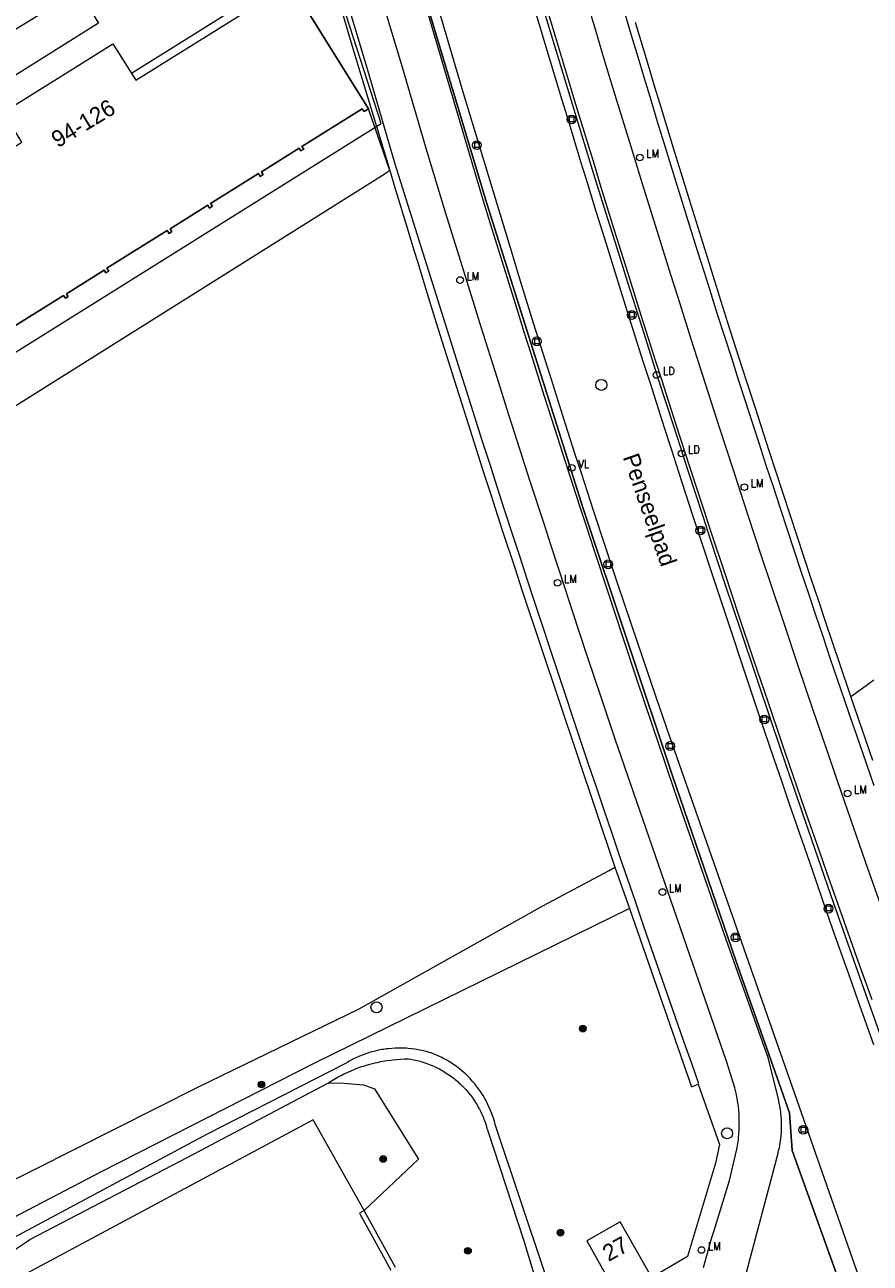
# Model space of a CAD drawing. Header units: metres. Extents: x 138165 to 154469, y 480134 to 494189.
# Tile 753 of 1056: x 145881 to 145944, y 488234 to 488327. Entities that reach past the tile are written whole.
import ezdxf

# ---------------------------------------------------------------- set-up
doc = ezdxf.new("R2010")
doc.units = ezdxf.units.M
doc.header["$LTSCALE"] = 0.001
doc.header["$MEASUREMENT"] = 0
for name, color, linetype, lineweight in [('Level 5', 7, 'Continuous', 0), ('TOP-L-terrein schutting raster hek leuning', 7, 'Continuous', 0), ('TOP-L-topo objecten punt', 7, 'Continuous', 0), ('TOP-L-topo objecten vlak', 7, 'Continuous', 0), ('TOP-T-topo huisnummering naamgeving', 7, 'Continuous', 0)]:
    doc.layers.add(name, color=color, linetype=linetype, lineweight=lineweight)
doc.styles.add('Style-INTL_ISO', font='INTL_ISO.shx')
doc.styles.add('Style-STANDARD', font='STANDARD.shx')

# ---------------------------------------------------------------- blocks, each defined once
blk = doc.blocks.new('24')
at = {"layer": 'TOP-L-topo objecten punt', "color": 7, "linetype": 'Continuous', "lineweight": 0}
for radius in [0.025, 0.0182, 0.0115, 0.005]:
    blk.add_circle((0, 0), radius, dxfattribs=at)
blk = doc.blocks.new('*U13')
at = {"layer": 'Level 5', "color": 7, "linetype": 'Continuous', "lineweight": 0}
blk.add_circle((0, 0), 0.0415, dxfattribs=at)
blk = doc.blocks.new('150')
at = {"layer": 'Level 5', "color": 7, "linetype": 'Continuous', "lineweight": 0}
blk.add_blockref('*U13', (0, 0), dxfattribs=at)
blk = doc.blocks.new('121')
at = {"layer": 'TOP-L-topo objecten punt', "color": 7, "linetype": 'Continuous', "lineweight": 0}
blk.add_circle((0, 0), 0.025, dxfattribs=at)
at = {"layer": 'TOP-L-topo objecten punt', "color": 7, "linetype": 'Continuous', "lineweight": 0, "style": 'Style-STANDARD'}
blk.add_text('LD', height=0.06, dxfattribs=at).set_placement((0.0483, 0))
blk = doc.blocks.new('39')
at = {"layer": 'TOP-L-topo objecten punt', "color": 7, "linetype": 'Continuous', "lineweight": 0}
for p, q in [((0.0175, 0.0175), (-0.0175, 0.0175)), ((-0.0175, 0.0175), (-0.0175, -0.0175)), ((0.0175, 0.0175), (0.0175, -0.0175)), ((0.0175, -0.0175), (-0.0175, -0.0175))]:
    blk.add_line(p, q, dxfattribs=at)
blk.add_circle((0, 0), 0.0332, dxfattribs=at)
blk = doc.blocks.new('16')
at = {"layer": 'TOP-L-topo objecten punt', "color": 7, "linetype": 'Continuous', "lineweight": 0}
blk.add_circle((0, 0), 0.025, dxfattribs=at)
at = {"layer": 'TOP-L-topo objecten punt', "color": 7, "linetype": 'Continuous', "lineweight": 0, "style": 'Style-STANDARD'}
blk.add_text('LM', height=0.06, dxfattribs=at).set_placement((0.0483, 0))
blk = doc.blocks.new('15')
at = {"layer": 'TOP-L-topo objecten punt', "color": 7, "linetype": 'Continuous', "lineweight": 0}
blk.add_circle((0, 0), 0.025, dxfattribs=at)
at = {"layer": 'TOP-L-topo objecten punt', "color": 7, "linetype": 'Continuous', "lineweight": 0, "style": 'Style-STANDARD'}
blk.add_text('VL', height=0.06, dxfattribs=at).set_placement((0.0483, 0))

msp = doc.modelspace()

# ---------------------------------------------------------------- linework, layer by layer
at = {"layer": 'TOP-L-terrein schutting raster hek leuning', "flags": 128}
for points in [[(145942.521, 488231.433), (145938.596, 488242.313), (145938.393, 488245.135), (145934.393, 488256.519), (145929.578, 488270.542), (145922.885, 488290.566), (145915.627, 488313.497), (145910.465, 488330.708), (145905.628, 488347.843), (145903.966, 488350.356), (145900.007, 488364.869), (145895.532, 488382.212), (145895.06, 488383.777)], [(145945.417, 488250.471), (145944.145, 488254.052), (145942.943, 488257.46), (145941.748, 488260.871), (145940.561, 488264.284), (145939.382, 488267.7), (145938.795, 488269.409), (145938.21, 488271.119), (145937.627, 488272.829), (145937.046, 488274.54), (145935.889, 488277.964), (145934.74, 488281.39), (145933.599, 488284.819), (145932.465, 488288.251), (145931.901, 488289.967), (145930.778, 488293.403), (145930.22, 488295.121), (145929.664, 488296.84), (145928.556, 488300.28), (145927.457, 488303.723), (145926.91, 488305.445), (145926.365, 488307.168), (145925.28, 488310.615), (145924.741, 488312.34), (145923.668, 488315.791), (145923.134, 488317.517), (145922.603, 488319.244), (145922.073, 488320.971), (145921.545, 488322.7), (145921.019, 488324.428), (145920.495, 488326.158), (145919.973, 488327.887)]]:
    msp.add_lwpolyline(points, dxfattribs=at)
at = {"layer": 'TOP-L-topo objecten vlak', "flags": 128}
for points in [[(145895.06, 488383.777), (145895.532, 488382.212), (145900.007, 488364.869), (145903.966, 488350.356), (145905.628, 488347.843), (145910.465, 488330.708), (145915.627, 488313.497), (145922.885, 488290.566), (145929.578, 488270.542), (145934.393, 488256.519), (145938.393, 488245.135), (145938.596, 488242.313), (145942.521, 488231.433), (145942.755, 488231.035)], [(145934.146, 488229.279), (145937.417, 488241.642), (145937.455, 488241.767), (145937.525, 488242.019), (145937.588, 488242.272), (145937.642, 488242.528), (145937.667, 488242.656), (145937.71, 488242.914), (145937.745, 488243.173), (145937.772, 488243.433), (145937.791, 488243.693), (145937.802, 488243.954), (145937.805, 488244.216), (145937.8, 488244.477), (145937.795, 488244.607), (145937.778, 488244.868), (145937.753, 488245.128), (145937.72, 488245.387), (145937.701, 488245.517), (145937.656, 488245.774), (145937.631, 488245.902), (145937.574, 488246.157), (145936.787, 488249.3), (145936.515, 488250.059), (145935.362, 488253.298), (145934.216, 488256.54), (145933.646, 488258.162), (145932.511, 488261.408), (145931.384, 488264.656), (145930.265, 488267.907), (145929.708, 488269.533), (145929.153, 488271.16), (145928.6, 488272.788), (145927.499, 488276.045), (145926.952, 488277.675), (145925.863, 488280.936), (145924.781, 488284.2), (145923.707, 488287.466), (145923.173, 488289.1), (145922.641, 488290.735), (145921.582, 488294.006), (145920.531, 488297.28), (145920.008, 488298.917), (145918.969, 488302.195), (145918.452, 488303.834), (145917.937, 488305.474), (145916.912, 488308.757), (145915.895, 488312.041), (145915.39, 488313.684), (145906.381, 488344.18)], [(145943.989, 488231.76), (145929.414, 488273.334), (145928.362, 488276.389), (145927.884, 488277.789), (145926.932, 488280.591), (145926.459, 488281.993), (145925.519, 488284.798), (145924.587, 488287.606), (145923.662, 488290.416), (145922.745, 488293.229), (145922.289, 488294.637), (145921.384, 488297.453), (145920.485, 488300.272), (145920.039, 488301.683), (145919.152, 488304.506), (145918.273, 488307.331), (145917.402, 488310.158), (145913.84, 488321.864), (145907.684, 488342.828)], [(145931.933, 488233.515), (145932.18, 488234.421), (145932.436, 488235.325), (145932.566, 488235.776), (145932.699, 488236.226), (145933.898, 488240.041), (145934.447, 488242.398), (145934.473, 488242.542), (145934.497, 488242.687), (145934.538, 488242.978), (145934.556, 488243.123), (145934.572, 488243.269), (145934.598, 488243.561), (145934.616, 488243.854), (145934.626, 488244.148), (145934.628, 488244.294), (145934.625, 488244.588), (145934.621, 488244.734), (145934.607, 488245.028), (145934.585, 488245.32), (145934.555, 488245.612), (145934.537, 488245.758), (145934.517, 488245.903), (145934.471, 488246.193), (145934.417, 488246.481), (145934.387, 488246.625), (145934.322, 488246.911), (145934.296, 488247.014), (145933.695, 488248.944), (145925.29, 488273.238), (145924.807, 488274.67), (145924.258, 488276.305), (145923.165, 488279.577), (145922.08, 488282.851), (145921.54, 488284.489), (145920.467, 488287.768), (145919.933, 488289.408), (145918.87, 488292.689), (145918.342, 488294.331), (145917.291, 488297.617), (145916.248, 488300.905), (145915.212, 488304.195), (145914.697, 488305.841), (145913.673, 488309.135), (145912.656, 488312.431), (145912.151, 488314.08), (145911.146, 488317.38), (145909.243, 488323.908), (145905.127, 488337.526)], [(145903.823, 488332.817), (145903.356, 488332.684), (145905.486, 488325.408), (145908.341, 488315.97)], [(145931.531, 488247.305), (145931.589, 488247.328), (145931.048, 488248.858), (145930.44, 488250.584), (145929.834, 488252.311), (145929.229, 488254.039), (145928.626, 488255.767), (145928.026, 488257.496), (145927.427, 488259.226), (145926.83, 488260.956), (145926.235, 488262.687), (145925.642, 488264.419), (145925.051, 488266.151), (145924.461, 488267.884), (145923.874, 488269.617), (145923.288, 488271.351), (145922.705, 488273.086), (145922.123, 488274.822), (145921.543, 488276.558), (145920.965, 488278.294), (145920.389, 488280.032), (145919.815, 488281.77), (145919.243, 488283.508), (145918.672, 488285.247), (145918.104, 488286.987), (145917.537, 488288.728), (145916.973, 488290.469), (145916.41, 488292.21), (145915.849, 488293.953), (145915.29, 488295.696), (145914.733, 488297.439), (145914.178, 488299.183), (145913.625, 488300.928), (145913.073, 488302.673), (145912.524, 488304.419), (145908.746, 488316.467), (145906.791, 488323.171), (145903.892, 488332.819)], [(145879.814, 488302.1), (145907.676, 488319.511), (145903.518, 488332.409), (145888.903, 488323.275)], [(145872.905, 488313.275), (145880.656, 488318.12), (145879.258, 488320.358), (145884.334, 488323.531), (145887.505, 488325.513), (145889.221, 488322.767), (145900.851, 488330.034)], [(145888.903, 488323.275), (145889.221, 488322.767), (145900.851, 488330.034), (145906.729, 488320.63), (145906.391, 488320.419), (145906.258, 488320.63), (145901.72, 488317.794), (145901.854, 488317.583), (145901.641, 488317.45), (145901.509, 488317.663), (145898.668, 488315.888), (145898.801, 488315.675), (145898.59, 488315.543), (145898.457, 488315.755), (145894.853, 488313.502), (145894.985, 488313.291), (145894.774, 488313.158), (145894.642, 488313.371), (145891.801, 488311.595), (145891.934, 488311.384), (145891.723, 488311.251), (145891.59, 488311.464), (145887.052, 488308.628), (145887.184, 488308.415), (145886.974, 488308.284), (145886.841, 488308.496), (145883.999, 488306.72), (145884.133, 488306.51), (145883.922, 488306.376), (145883.789, 488306.589), (145879.251, 488303.753)], [(145906.729, 488320.63), (145900.851, 488330.034)], [(145918.648, 488330.065), (145919.647, 488326.713), (145920.149, 488325.038), (145920.653, 488323.363), (145921.159, 488321.689), (145921.667, 488320.016), (145922.177, 488318.343), (145922.689, 488316.671), (145923.203, 488315), (145923.718, 488313.329), (145924.755, 488309.988), (145925.8, 488306.65), (145926.325, 488304.982), (145927.381, 488301.648), (145927.912, 488299.982), (145928.979, 488296.651), (145929.516, 488294.987), (145930.054, 488293.323), (145931.137, 488289.997), (145931.681, 488288.335), (145932.775, 488285.013), (145933.325, 488283.353), (145933.877, 488281.694), (145934.986, 488278.377), (145935.544, 488276.72), (145936.103, 488275.063), (145937.228, 488271.751), (145937.793, 488270.096), (145938.36, 488268.442), (145939.499, 488265.135), (145940.072, 488263.483), (145941.223, 488260.18), (145941.801, 488258.529), (145942.963, 488255.231), (145943.547, 488253.582), (145944.721, 488250.288)], [(145878.119, 488321.864), (145876.56, 488324.41), (145884.92, 488329.547), (145886.415, 488327.064), (145878.119, 488321.864)], [(145919.8, 488329.328), (145920.769, 488326.08), (145921.746, 488322.835), (145922.237, 488321.213), (145922.73, 488319.592), (145923.722, 488316.352), (145924.221, 488314.733), (145925.224, 488311.496), (145926.235, 488308.261), (145927.254, 488305.029), (145928.28, 488301.799), (145928.796, 488300.185), (145929.834, 488296.959), (145930.879, 488293.736), (145931.932, 488290.514), (145932.461, 488288.905), (145933.526, 488285.687), (145934.598, 488282.473), (145935.677, 488279.26), (145936.764, 488276.05), (145937.859, 488272.843), (145938.961, 488269.639), (145939.515, 488268.037), (145940.629, 488264.837), (145941.188, 488263.237), (145942.313, 488260.041), (145943.446, 488256.847), (145944.586, 488253.655)], [(145945.417, 488250.471), (145944.145, 488254.052), (145942.943, 488257.46), (145941.748, 488260.871), (145940.561, 488264.284), (145939.382, 488267.7), (145938.795, 488269.409), (145938.21, 488271.119), (145937.627, 488272.829), (145937.046, 488274.54), (145935.889, 488277.964), (145934.74, 488281.39), (145933.599, 488284.819), (145932.465, 488288.251), (145931.901, 488289.967), (145930.778, 488293.403), (145930.22, 488295.121), (145929.664, 488296.84), (145928.556, 488300.28), (145927.457, 488303.723), (145926.91, 488305.445), (145926.365, 488307.168), (145925.28, 488310.615), (145924.741, 488312.34), (145923.668, 488315.791), (145923.134, 488317.517), (145922.603, 488319.244), (145922.073, 488320.971), (145921.545, 488322.7), (145921.019, 488324.428), (145920.495, 488326.158), (145919.973, 488327.887)], [(145945.269, 488260.755), (145944.128, 488264.007), (145942.995, 488267.261), (145941.87, 488270.517), (145941.31, 488272.147), (145940.196, 488275.407), (145939.089, 488278.67), (145937.99, 488281.936), (145936.899, 488285.204), (145936.356, 488286.839), (145935.276, 488290.111), (145934.739, 488291.748), (145934.204, 488293.386), (145933.139, 488296.663), (145932.082, 488299.942), (145931.032, 488303.224), (145929.991, 488306.508), (145929.472, 488308.151), (145928.442, 488311.439), (145927.419, 488314.73), (145926.404, 488318.022), (145925.396, 488321.317), (145924.396, 488324.615), (145923.899, 488326.264), (145923.404, 488327.914)], [(145926.005, 488327.781), (145926.492, 488326.158), (145926.981, 488324.536), (145927.472, 488322.914), (145927.965, 488321.293), (145928.459, 488319.673), (145928.956, 488318.053), (145929.454, 488316.434), (145929.955, 488314.815), (145930.457, 488313.197), (145930.962, 488311.579), (145931.468, 488309.962), (145931.976, 488308.346), (145932.486, 488306.73), (145932.998, 488305.115), (145933.512, 488303.501), (145934.027, 488301.887), (145934.545, 488300.273), (145935.064, 488298.661), (145935.586, 488297.049), (145936.109, 488295.437), (145936.634, 488293.826), (145937.162, 488292.216), (145937.691, 488290.607), (145938.222, 488288.998), (145938.754, 488287.389), (145939.289, 488285.782), (145939.826, 488284.175), (145940.364, 488282.568), (145940.905, 488280.962), (145941.447, 488279.357), (145941.991, 488277.753), (145942.537, 488276.149), (145943.085, 488274.546), (145943.635, 488272.943), (145944.187, 488271.341), (145944.741, 488269.74)], [(145943.028, 488276.426), (145942.191, 488278.891), (145941.112, 488282.087), (145940.576, 488283.686), (145940.042, 488285.286), (145938.978, 488288.488), (145937.923, 488291.692), (145936.875, 488294.898), (145935.834, 488298.107), (145934.802, 488301.319), (145933.776, 488304.533), (145932.759, 488307.749), (145932.253, 488309.358), (145931.749, 488310.968), (145931.247, 488312.578), (145930.747, 488314.189), (145930.248, 488315.801), (145929.752, 488317.413), (145928.765, 488320.638), (145928.274, 488322.252), (145927.786, 488323.867), (145926.814, 488327.097)], [(145879.251, 488303.753), (145883.789, 488306.589), (145883.922, 488306.376), (145884.133, 488306.51), (145883.999, 488306.72), (145886.841, 488308.496), (145886.974, 488308.284), (145887.184, 488308.415), (145887.052, 488308.628), (145891.59, 488311.464), (145891.723, 488311.251), (145891.934, 488311.384), (145891.801, 488311.595), (145894.642, 488313.371), (145894.774, 488313.158), (145894.985, 488313.291), (145894.853, 488313.502), (145898.457, 488315.755), (145898.59, 488315.543), (145898.801, 488315.675), (145898.668, 488315.888), (145901.509, 488317.663), (145901.641, 488317.45), (145901.854, 488317.583), (145901.72, 488317.794), (145906.258, 488320.63), (145906.391, 488320.419), (145906.729, 488320.63)], [(145908.341, 488315.97), (145906.729, 488320.63)], [(145908.341, 488315.97), (145907.902, 488315.694), (145860.821, 488286.136), (145804.239, 488248.562), (145759.818, 488217.528)], [(145908.341, 488315.97), (145908.77, 488314.538), (145909.634, 488311.676), (145910.069, 488310.246), (145910.506, 488308.817), (145910.945, 488307.388), (145911.829, 488304.532), (145912.273, 488303.105), (145913.168, 488300.252), (145914.07, 488297.402), (145914.98, 488294.554), (145915.438, 488293.131), (145915.898, 488291.709), (145916.823, 488288.866), (145917.756, 488286.026), (145918.272, 488284.467), (145925.272, 488263.599)], [(145943.028, 488276.426), (145943.892, 488277.054), (145944.755, 488277.684)], [(145944.671, 488271.635), (145943.028, 488276.426)], [(145772.9, 488190.513), (145788.236, 488198.45), (145805.702, 488209.676), (145825.46, 488219.083), (145842.773, 488226.109), (145857.829, 488230.958), (145878.443, 488239.296), (145893.947, 488247.082), (145906.031, 488252.958), (145919.857, 488260.706), (145924.825, 488263.36), (145925.272, 488263.599)], [(145925.272, 488263.599), (145926.356, 488260.498)], [(145926.356, 488260.498), (145902.608, 488248.853), (145886.673, 488240.739), (145874.341, 488234.305), (145861.212, 488228.832), (145846.138, 488223.736), (145831.546, 488218.081), (145815.647, 488211.21), (145799.836, 488202.248), (145785.454, 488192.732), (145775.025, 488186.199)], [(145926.356, 488260.498), (145931.036, 488247.103), (145931.531, 488247.305)], [(145919.996, 488233.108), (145916.263, 488244.262), (145916.199, 488244.502), (145916.128, 488244.74), (145916.089, 488244.858), (145916.006, 488245.092), (145915.916, 488245.324), (145915.818, 488245.552), (145915.713, 488245.777), (145915.6, 488245.999), (145915.481, 488246.217), (145915.355, 488246.431), (145915.289, 488246.536), (145915.152, 488246.744), (145915.009, 488246.947), (145914.859, 488247.145), (145914.704, 488247.338), (145914.541, 488247.527), (145914.458, 488247.619), (145914.373, 488247.71), (145914.2, 488247.887), (145914.02, 488248.059), (145913.928, 488248.143), (145913.741, 488248.306), (145913.548, 488248.463), (145913.45, 488248.539), (145913.25, 488248.686), (145913.045, 488248.827), (145912.941, 488248.895), (145912.836, 488248.961), (145912.623, 488249.088), (145912.514, 488249.149), (145912.405, 488249.209), (145912.184, 488249.322), (145912.072, 488249.376), (145911.846, 488249.479), (145911.732, 488249.527), (145911.501, 488249.619), (145911.435, 488249.643), (145911.316, 488249.68), (145911.075, 488249.747), (145910.833, 488249.807), (145910.711, 488249.834), (145910.588, 488249.859), (145910.342, 488249.904), (145910.219, 488249.923), (145909.971, 488249.955), (145909.722, 488249.98), (145909.598, 488249.989), (145909.348, 488250.001), (145909.223, 488250.005), (145908.974, 488250.005), (145908.724, 488249.998), (145908.474, 488249.982), (145908.226, 488249.959), (145908.102, 488249.944), (145907.854, 488249.909), (145907.731, 488249.888), (145907.486, 488249.841), (145907.242, 488249.786), (145907, 488249.723), (145906.88, 488249.689), (145906.642, 488249.614), (145906.523, 488249.574), (145906.406, 488249.532), (145906.172, 488249.443), (145905.942, 488249.346), (145905.828, 488249.295), (145905.715, 488249.242), (145905.603, 488249.187), (145905.381, 488249.072), (145905.271, 488249.012), (145905.163, 488248.95), (145905.004, 488248.855), (145894.592, 488243.531), (145868.974, 488229.857)], [(145903.681, 488247.361), (145903.806, 488247.455), (145903.933, 488247.535), (145904.189, 488247.688), (145904.449, 488247.835), (145904.713, 488247.974), (145904.846, 488248.041), (145905.115, 488248.17), (145905.251, 488248.232), (145905.525, 488248.349), (145905.663, 488248.406), (145905.802, 488248.46), (145906.082, 488248.563), (145906.224, 488248.612), (145906.365, 488248.658), (145906.65, 488248.746), (145906.938, 488248.826), (145907.227, 488248.899), (145907.373, 488248.932), (145907.665, 488248.993), (145907.959, 488249.046), (145908.106, 488249.069), (145908.402, 488249.11), (145908.55, 488249.128), (145908.847, 488249.157), (145909.144, 488249.178), (145909.443, 488249.191), (145909.741, 488249.196), (145909.913, 488249.169), (145910.149, 488249.124), (145910.383, 488249.072), (145910.615, 488249.011), (145910.731, 488248.978), (145910.96, 488248.907), (145911.074, 488248.868), (145911.299, 488248.785), (145911.521, 488248.694), (145911.741, 488248.596), (145911.956, 488248.491), (145912.063, 488248.436), (145912.169, 488248.379), (145912.273, 488248.32), (145912.48, 488248.197), (145912.581, 488248.133), (145912.781, 488248), (145912.977, 488247.861), (145913.168, 488247.715), (145913.261, 488247.639), (145913.444, 488247.484), (145913.534, 488247.404), (145913.622, 488247.323), (145913.709, 488247.24), (145913.879, 488247.07), (145914.043, 488246.894), (145914.2, 488246.713), (145914.277, 488246.621), (145914.426, 488246.432), (145914.498, 488246.336), (145914.568, 488246.239), (145914.704, 488246.041), (145914.833, 488245.838), (145914.895, 488245.736), (145915.014, 488245.527), (145915.071, 488245.421), (145915.126, 488245.314), (145915.231, 488245.098), (145915.328, 488244.879), (145915.374, 488244.768), (145915.418, 488244.656), (145915.501, 488244.431), (145915.576, 488244.203), (145915.643, 488243.972), (145915.674, 488243.856), (145918.418, 488235.527), (145920.866, 488227.434)], [(145876.653, 488232.676), (145876.966, 488232.858), (145877.588, 488233.228), (145878.206, 488233.605), (145878.513, 488233.796), (145878.819, 488233.989), (145879.428, 488234.38), (145879.731, 488234.577), (145880.033, 488234.777), (145880.334, 488234.978), (145880.634, 488235.181), (145880.932, 488235.385), (145881.258, 488235.611), (145893.136, 488241.803), (145903.681, 488247.361)], [(145903.681, 488247.361), (145904.597, 488247.388), (145906.365, 488247.233), (145907.192, 488246.931), (145910.5, 488241.658), (145906.407, 488237.799)], [(145931.531, 488247.305), (145933.126, 488242.747), (145932.828, 488241.362), (145930.731, 488234.327), (145928.041, 488232.757), (145927.443, 488233.805)], [(145906.407, 488237.799), (145902.577, 488244.607), (145880.017, 488232.539), (145883.854, 488225.374)], [(145906.407, 488237.799), (145906.059, 488237.6), (145908.418, 488233.316)], [(145908.769, 488233.509), (145906.407, 488237.799)], [(145927.443, 488233.805), (145925.666, 488236.937), (145923.144, 488235.506), (145924.921, 488232.374)]]:
    msp.add_lwpolyline(points, dxfattribs=at)

# ---------------------------------------------------------------- block references
at = {"layer": 'TOP-L-topo objecten punt', "xscale": 10, "yscale": 10, "zscale": 10}
for name, p in [('39', (145921.997, 488319.817)), ('39', (145914.877, 488317.884)), ('16', (145927.138, 488316.954)), ('16', (145913.615, 488307.748)), ('39', (145926.54, 488305.122)), ('39', (145919.399, 488303.136)), ('121', (145928.392, 488300.61)), ('150', (145924.245, 488299.867)), ('121', (145930.286, 488294.711)), ('15', (145922.034, 488293.623)), ('16', (145935.005, 488292.18)), ('39', (145931.698, 488288.922)), ('39', (145924.766, 488286.374)), ('16', (145920.957, 488284.982)), ('39', (145936.508, 488274.712)), ('39', (145929.425, 488272.716)), ('16', (145942.776, 488269.143)), ('16', (145928.839, 488261.738)), ('39', (145941.333, 488260.492)), ('39', (145934.346, 488258.336)), ('150', (145907.331, 488253.072)), ('24', (145922.861, 488251.471)), ('24', (145898.673, 488247.262)), ('150', (145933.711, 488243.605)), ('39', (145939.44, 488243.862)), ('24', (145907.834, 488241.67)), ('24', (145921.18, 488236.128)), ('24', (145914.211, 488234.768)), ('16', (145931.776, 488234.827))]:
    msp.add_blockref(name, p, dxfattribs=at)

# ---------------------------------------------------------------- texts
at = {"layer": 'TOP-T-topo huisnummering naamgeving', "style": 'Style-INTL_ISO'}
for s, rotation, p in [('94-126', 31.2, (145883.356, 488317.65)), ('Penseelpad', 289.3, (145925.846, 488294.438)), ('27', 28.8, (145924.784, 488233.922))]:
    msp.add_text(s, height=1.25, rotation=rotation, dxfattribs=at).set_placement(p)

doc.saveas('drawing.dxf')
